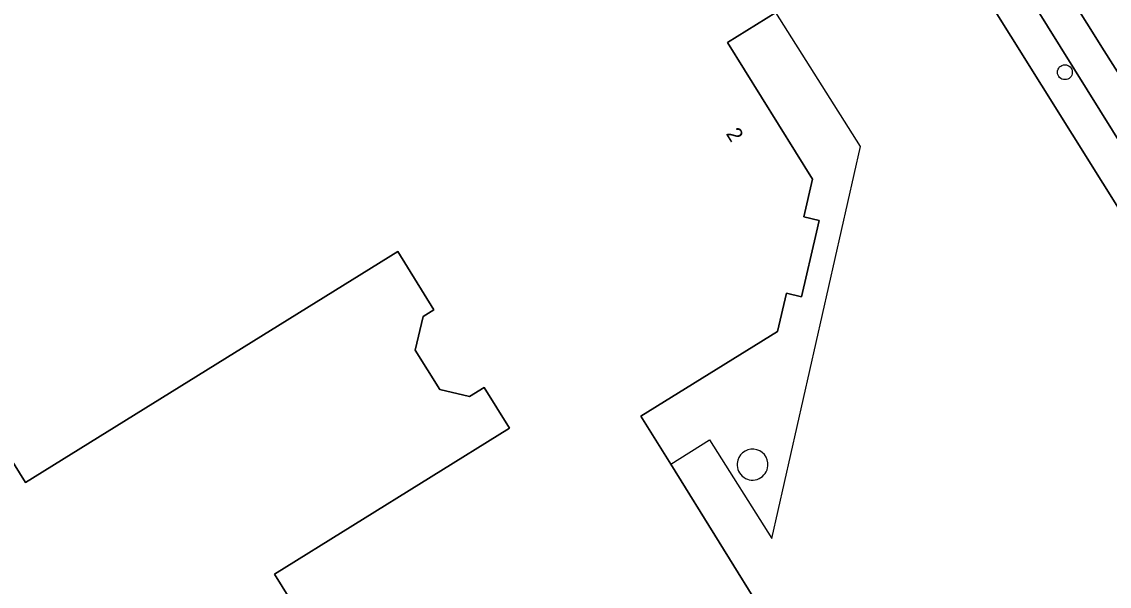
# Model space of a CAD drawing. Extents: x 158455 to 159797, y 387218 to 388672.
# Drawn here: x 158863.3 to 158935, y 387726.7 to 387763.8 of the extents above; entities that cross this region are included whole.
import ezdxf

# ---------------------------------------------------------------- set-up
doc = ezdxf.new("R2010")
doc.units = 0
for name, color, linetype in [('IMGEO_Boom', 7, 'Continuous'), ('IMGEO_Erf', 7, 'Continuous'), ('IMGEO_Pand', 7, 'Continuous'), ('IMGEO_Pand_nummerreeks', 7, 'Continuous'), ('IMGEO_Pand_overbouw', 7, 'Continuous'), ('IMGEO_Parkeervlak_open', 7, 'Continuous'), ('IMGEO_Rijbaan_lokaal_gesloten', 7, 'Continuous'), ('IMGEO_Voetpad_open', 7, 'Continuous')]:
    doc.layers.add(name, color=color, linetype=linetype)

msp = doc.modelspace()

# ---------------------------------------------------------------- linework, layer by layer
at = {"layer": 'IMGEO_Boom'}
msp.add_circle((158932.031, 387760.528), 0.489, dxfattribs=at)
at = {"layer": 'IMGEO_Erf'}
for points in [[(158854.575, 387672.508), (158879.115, 387687.804), (158883.712, 387690.464), (158885.911, 387691.845), (158889.039, 387693.808), (158894.399, 387697.16), (158919.426, 387712.738), (158925.895, 387716.782), (158944.987, 387728.68), (158946.265, 387734.359), (158945.05, 387736.345), (158936.552, 387750), (158894.251, 387817.603)], [(158912.998, 387764.449), (158909.819, 387762.475), (158915.409, 387753.472), (158914.831, 387751.001), (158915.852, 387750.762), (158915.674, 387750), (158914.676, 387745.736), (158913.693, 387745.966), (158913.104, 387743.448), (158904.11, 387737.863), (158906.073, 387734.701), (158915.636, 387719.301)], [(158890.925, 387709.843), (158879.986, 387727.46), (158895.465, 387737.072), (158893.794, 387739.762), (158892.827, 387739.162), (158890.859, 387739.622), (158889.247, 387742.218), (158889.767, 387744.442), (158890.483, 387744.886), (158888.099, 387748.724), (158863.578, 387733.498), (158854.448, 387748.201)]]:
    msp.add_lwpolyline(points, dxfattribs=at)
for start, end in [(355.23402, 175.23402), (175.23402, 355.23402)]:
    msp.add_arc((158911.462, 387734.682), 1.017, start, end, dxfattribs=at)
at = {"layer": 'IMGEO_Pand'}
for points in [[(158915.636, 387719.301), (158906.073, 387734.701), (158904.11, 387737.863), (158913.104, 387743.448), (158913.693, 387745.966), (158914.676, 387745.736), (158915.674, 387750), (158915.852, 387750.762), (158914.831, 387751.001), (158915.409, 387753.472), (158909.819, 387762.475), (158912.998, 387764.449)], [(158854.448, 387748.201), (158863.578, 387733.498), (158888.099, 387748.724), (158890.483, 387744.886), (158889.767, 387744.442), (158889.247, 387742.218), (158890.859, 387739.622), (158892.827, 387739.162), (158893.794, 387739.762), (158895.465, 387737.072), (158879.986, 387727.46), (158890.925, 387709.843)]]:
    msp.add_lwpolyline(points, dxfattribs=at)
for start, end in [(355.23402, 175.23402), (175.23402, 355.23402)]:
    msp.add_arc((158911.462, 387734.682), 1.017, start, end, dxfattribs=at)
at = {"layer": 'IMGEO_Pand_overbouw'}
msp.add_lwpolyline([(158912.998, 387764.449), (158909.819, 387762.475), (158915.409, 387753.472), (158914.831, 387751.001), (158915.852, 387750.762), (158915.674, 387750), (158914.676, 387745.736), (158913.693, 387745.966), (158913.104, 387743.448), (158904.11, 387737.863), (158906.073, 387734.701), (158908.633, 387736.316), (158912.731, 387729.822), (158918.568, 387755.623)], close=True, dxfattribs=at)
for start, end in [(355.23402, 175.23402), (175.23402, 355.23402)]:
    msp.add_arc((158911.462, 387734.682), 1.017, start, end, dxfattribs=at)
at = {"layer": 'IMGEO_Parkeervlak_open'}
for points in [[(158873.919, 387855.065), (158896.474, 387818.845), (158939.346, 387750), (158944.861, 387741.144)], [(158947.991, 387740.043), (158945.11, 387745.294), (158942.187, 387750), (158934.623, 387761.938), (158919.568, 387785.998), (158900.577, 387816.28)]]:
    msp.add_lwpolyline(points, dxfattribs=at)
at = {"layer": 'IMGEO_Rijbaan_lokaal_gesloten'}
msp.add_lwpolyline([(158877.701, 387857.148), (158875.717, 387855.924), (158883.633, 387843.333), (158898.324, 387819.878), (158900.577, 387816.28), (158919.568, 387785.998), (158934.623, 387761.938), (158942.187, 387750), (158945.11, 387745.294), (158947.991, 387740.043), (158948.001, 387740.023), (158950.111, 387741.221), (158898.064, 387824.564)], close=True, dxfattribs=at)
at = {"layer": 'IMGEO_Voetpad_open'}
for points in [[(158857.012, 387882.068), (158854.735, 387880.753), (158856.23, 387878.364), (158894.251, 387817.603), (158936.552, 387750), (158945.05, 387736.345), (158946.265, 387734.359), (158949.097, 387731.367), (158949.349, 387732.383)], [(158944.861, 387741.144), (158939.346, 387750), (158896.474, 387818.845)]]:
    msp.add_lwpolyline(points, dxfattribs=at)

# ---------------------------------------------------------------- texts
at = {"layer": 'IMGEO_Pand_nummerreeks'}
msp.add_text('2', height=1, rotation=301.83632, dxfattribs=at).set_placement((158909.681, 387756.479))

doc.saveas('drawing.dxf')
